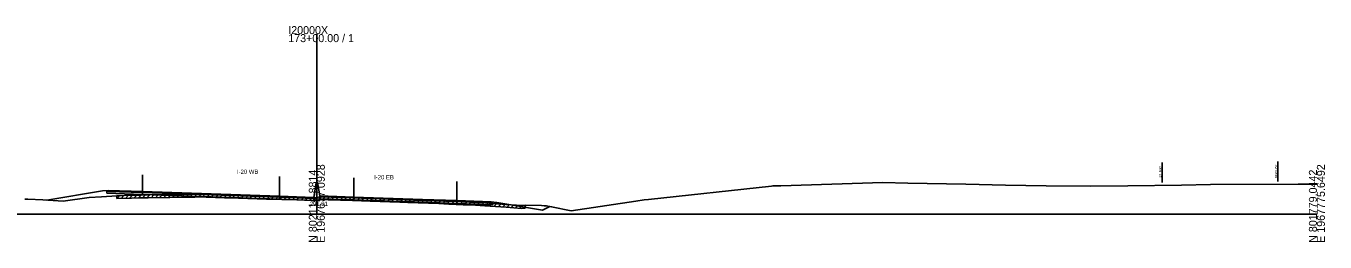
# Model space of a CAD drawing. Extents: x -4026 to 9638, y -10 to 19609.
# Drawn here: x 4248.2 to 4702.8, y 14490.3 to 14565.8 of the extents above; entities that cross this region are included whole.
import ezdxf

# ---------------------------------------------------------------- set-up
doc = ezdxf.new("R2010")
doc.units = 0
for name, color, linetype in [('RD_GPK_XS_Cell', 7, 'Continuous'), ('RD_PD_ALT1_TrvlWay', 7, 'Continuous'), ('RD_TX_Misc1', 7, 'Continuous'), ('RD_XS_Base', 7, 'Continuous'), ('RD_XS_ExGround', 7, 'Continuous'), ('RD_XS_ExPaveRet', 7, 'Continuous'), ('RD_XS_ExRW', 7, 'Continuous'), ('RD_XS_Greenside', 7, 'Continuous'), ('RD_XS_MedBWall', 7, 'Continuous'), ('RD_XS_NewRW', 7, 'Continuous'), ('RD_XS_Pave', 7, 'Continuous'), ('RD_XS_PaveOvlay', 7, 'Continuous'), ('RD_XS_TieSlope', 7, 'Continuous'), ('RD_XS_TX_Elev_EX', 7, 'Continuous')]:
    doc.layers.add(name, color=color, linetype=linetype)

msp = doc.modelspace()

# ---------------------------------------------------------------- linework, layer by layer
at = {"layer": 'RD_GPK_XS_Cell'}
for p, q in [((4350, 14500), (4350, 14562.98)), ((4000, 14500), (4350, 14500)), ((4350, 14500), (4700, 14500))]:
    msp.add_line(p, q, dxfattribs=at)
at = {"layer": 'RD_PD_ALT1_TrvlWay'}
for p, q in [((4289, 14513.74), (4289, 14506.74)), ((4337, 14513.17), (4337, 14506.17)), ((4363, 14512.74), (4363, 14505.74)), ((4399, 14511.44), (4399, 14504.44))]:
    msp.add_line(p, q, dxfattribs=at)
at = {"layer": 'RD_XS_Base'}
for points in [[(4276.5, 14507.35), (4276.5, 14508.02)], [(4276.5, 14508.02), (4277, 14508), (4289, 14507.58)], [(4289, 14506.91), (4276.5, 14507.35)], [(4337, 14505.95), (4313, 14506.77), (4289, 14507.58)], [(4289, 14507.58), (4289, 14506.91)], [(4289, 14507.58), (4289, 14507.58), (4289, 14506.91), (4289, 14506.91)], [(4289, 14506.91), (4313, 14506.1), (4337, 14505.28)], [(4337, 14505.28), (4337, 14505.95)], [(4349, 14505.48), (4337, 14505.95)], [(4337, 14505.28), (4349, 14504.81)], [(4349, 14504.81), (4349, 14505.48)], [(4351, 14505.43), (4351, 14506.1)], [(4351, 14506.1), (4363, 14505.69)], [(4363, 14505.02), (4351, 14505.43)], [(4363, 14505.02), (4363, 14505.69)], [(4363, 14505.69), (4387, 14504.87), (4399, 14504.46)], [(4399, 14503.79), (4387, 14504.2), (4363, 14505.02)], [(4399, 14504.46), (4399, 14504.46), (4399, 14503.79), (4399, 14503.79)], [(4399, 14503.79), (4399, 14504.46)], [(4411.5, 14503.97), (4411, 14503.99), (4399, 14504.46)], [(4399, 14503.79), (4411.5, 14503.3)], [(4411.5, 14503.3), (4411.5, 14503.97)]]:
    msp.add_lwpolyline(points, dxfattribs=at)
at = {"layer": 'RD_XS_ExGround'}
msp.add_lwpolyline([(4247.82, 14505.32), (4248.86, 14505.28), (4254.13, 14505), (4261.24, 14504.58), (4270.32, 14505.9), (4274.66, 14506.15), (4279.99, 14506.5), (4285.16, 14506.63), (4287.73, 14506.69), (4288.51, 14506.73), (4291.01, 14506.77), (4306.13, 14506.97), (4307.3, 14507.03), (4308.13, 14507.05), (4317.68, 14506.78), (4320.44, 14506.71), (4322.55, 14506.64), (4332.38, 14506.3), (4337.72, 14506.15), (4343.29, 14505.99), (4348.1, 14505.83), (4349.14, 14505.8), (4350, 14505.91), (4351.89, 14506.17), (4352.97, 14506.13), (4353.96, 14506.09), (4356.54, 14506), (4358.32, 14505.93), (4362.45, 14505.76), (4368.64, 14505.53), (4379.06, 14505.23), (4380.51, 14505.18), (4381.85, 14505.14), (4392.66, 14504.77), (4396.24, 14504.58), (4401.2, 14504.32), (4405.55, 14504.13), (4408.79, 14503.98), (4416.25, 14503.44), (4421.67, 14503.06), (4422.13, 14503.1), (4422.87, 14503.13), (4428.6, 14503.02), (4429.57, 14503), (4430.29, 14502.97), (4432.15, 14502.61), (4439, 14501.24), (4461.64, 14504.57), (4464.61, 14505.02), (4466.12, 14505.13), (4509.11, 14509.87), (4509.62, 14509.92), (4512.34, 14509.99), (4548.1, 14511.06), (4556.86, 14510.89), (4577.19, 14510.51), (4591, 14510.21), (4598.16, 14510.01), (4605.24, 14509.92), (4620.71, 14509.83), (4633.83, 14509.96), (4652.63, 14510.18), (4662.8, 14510.36), (4693.48, 14510.49), (4700, 14510.47)], dxfattribs=at)
at = {"layer": 'RD_XS_ExPaveRet'}
for p, q in [((4305.49, 14505.96), (4306.52, 14506.99)), ((4306.99, 14506.01), (4308.03, 14507.05)), ((4308.49, 14506.04), (4309.47, 14507.02)), ((4279.99, 14505.5), (4281.02, 14506.52)), ((4279.99, 14505.5), (4279.99, 14506.5)), ((4279.99, 14505.5), (4285.16, 14505.63)), ((4281.49, 14505.54), (4282.52, 14506.56)), ((4282.99, 14505.57), (4284.02, 14506.6)), ((4284.49, 14505.61), (4285.52, 14506.64)), ((4285.16, 14505.63), (4287.73, 14505.69)), ((4285.99, 14505.65), (4287.02, 14506.67)), ((4287.49, 14505.68), (4288.54, 14506.73)), ((4287.73, 14505.69), (4288.51, 14505.73)), ((4288.51, 14505.73), (4291.01, 14505.77)), ((4288.99, 14505.74), (4290.01, 14506.75)), ((4290.49, 14505.76), (4291.51, 14506.78)), ((4291.01, 14505.77), (4306.13, 14505.97)), ((4291.99, 14505.78), (4293.01, 14506.8)), ((4293.49, 14505.8), (4294.51, 14506.81)), ((4294.99, 14505.82), (4296.01, 14506.83)), ((4296.49, 14505.84), (4297.51, 14506.85)), ((4297.99, 14505.86), (4299.01, 14506.87)), ((4299.49, 14505.88), (4300.51, 14506.89)), ((4300.99, 14505.9), (4302.01, 14506.91)), ((4302.49, 14505.92), (4303.51, 14506.93)), ((4303.99, 14505.94), (4305.01, 14506.95)), ((4306.13, 14505.97), (4307.3, 14506.03)), ((4307.3, 14506.03), (4308.13, 14506.05)), ((4308.13, 14506.05), (4317.68, 14505.78)), ((4309.99, 14506), (4310.97, 14506.97)), ((4311.49, 14505.96), (4312.47, 14506.93)), ((4312.99, 14505.92), (4313.97, 14506.89)), ((4314.49, 14505.87), (4315.47, 14506.85)), ((4315.99, 14505.83), (4316.97, 14506.8)), ((4317.49, 14505.79), (4318.47, 14506.76)), ((4317.68, 14505.78), (4320.44, 14505.71)), ((4318.99, 14505.75), (4319.97, 14506.73)), ((4320.44, 14505.71), (4322.55, 14505.64)), ((4320.49, 14505.71), (4321.46, 14506.68)), ((4321.99, 14505.66), (4322.96, 14506.63)), ((4322.55, 14505.64), (4332.38, 14505.3)), ((4323.49, 14505.61), (4324.46, 14506.57)), ((4324.99, 14505.56), (4325.96, 14506.52)), ((4326.49, 14505.5), (4327.46, 14506.47)), ((4327.99, 14505.45), (4328.96, 14506.42)), ((4329.49, 14505.4), (4330.46, 14506.37)), ((4330.99, 14505.35), (4331.96, 14506.31)), ((4332.38, 14505.3), (4337.72, 14505.15)), ((4332.49, 14505.3), (4333.47, 14506.27)), ((4333.99, 14505.25), (4334.97, 14506.23)), ((4335.49, 14505.21), (4336.47, 14506.19)), ((4336.99, 14505.17), (4337.97, 14506.14)), ((4337.72, 14505.15), (4343.29, 14504.99)), ((4338.49, 14505.13), (4339.47, 14506.1)), ((4339.99, 14505.08), (4340.97, 14506.06)), ((4341.49, 14505.04), (4342.47, 14506.01)), ((4342.99, 14505), (4343.96, 14505.97)), ((4343.29, 14504.99), (4348.1, 14504.83)), ((4344.49, 14504.95), (4345.46, 14505.92)), ((4345.99, 14504.9), (4346.96, 14505.87)), ((4347.49, 14504.85), (4348.46, 14505.82)), ((4348.1, 14504.83), (4349.14, 14504.8)), ((4348.99, 14504.8), (4350.12, 14505.93)), ((4349.14, 14504.8), (4350, 14504.91)), ((4350, 14504.91), (4351.89, 14505.17)), ((4350.49, 14504.98), (4351.65, 14506.14)), ((4351.89, 14505.17), (4352.97, 14505.13)), ((4351.99, 14505.16), (4352.96, 14506.13)), ((4352.97, 14505.13), (4353.96, 14505.09)), ((4353.49, 14505.11), (4354.46, 14506.07)), ((4353.96, 14505.09), (4356.54, 14505)), ((4354.99, 14505.05), (4355.96, 14506.02)), ((4356.49, 14505), (4357.46, 14505.96)), ((4356.54, 14505), (4358.32, 14504.93)), ((4357.99, 14504.94), (4358.96, 14505.91)), ((4358.32, 14504.93), (4362.45, 14504.76)), ((4359.49, 14504.88), (4360.45, 14505.84)), ((4360.99, 14504.82), (4361.95, 14505.78)), ((4362.45, 14504.76), (4368.64, 14504.53)), ((4362.49, 14504.76), (4363.46, 14505.72)), ((4363.99, 14504.71), (4364.96, 14505.67)), ((4365.49, 14504.65), (4366.46, 14505.61)), ((4366.99, 14504.59), (4367.96, 14505.56)), ((4368.49, 14504.54), (4369.46, 14505.51)), ((4368.64, 14504.53), (4379.06, 14504.23)), ((4369.99, 14504.49), (4370.97, 14505.47)), ((4371.49, 14504.45), (4372.47, 14505.42)), ((4372.99, 14504.41), (4373.97, 14505.38)), ((4374.49, 14504.36), (4375.47, 14505.33)), ((4375.99, 14504.32), (4376.97, 14505.29)), ((4377.49, 14504.27), (4378.47, 14505.25)), ((4378.99, 14504.23), (4379.96, 14505.2)), ((4379.06, 14504.23), (4380.51, 14504.18)), ((4380.49, 14504.18), (4381.46, 14505.15)), ((4380.51, 14504.18), (4381.85, 14504.14)), ((4381.85, 14504.14), (4392.66, 14503.77)), ((4381.99, 14504.13), (4382.96, 14505.1)), ((4383.49, 14504.08), (4384.46, 14505.05)), ((4384.99, 14504.03), (4385.96, 14505)), ((4386.49, 14503.98), (4387.46, 14504.94)), ((4387.99, 14503.93), (4388.96, 14504.89)), ((4389.49, 14503.88), (4390.46, 14504.84)), ((4390.99, 14503.83), (4391.96, 14504.79)), ((4392.49, 14503.77), (4393.45, 14504.73)), ((4392.66, 14503.77), (4396.24, 14503.58)), ((4393.99, 14503.7), (4394.94, 14504.65)), ((4395.49, 14503.62), (4396.44, 14504.57)), ((4396.24, 14503.58), (4401.2, 14503.32)), ((4396.99, 14503.54), (4397.94, 14504.49)), ((4398.49, 14503.46), (4399.44, 14504.41)), ((4399.99, 14503.38), (4400.94, 14504.33)), ((4401.2, 14503.32), (4405.55, 14503.13)), ((4401.49, 14503.31), (4402.45, 14504.26)), ((4402.99, 14503.24), (4403.95, 14504.2)), ((4404.49, 14503.17), (4405.45, 14504.13)), ((4405.55, 14503.13), (4408.79, 14502.98)), ((4405.99, 14503.11), (4406.95, 14504.06)), ((4407.49, 14503.04), (4408.45, 14504)), ((4408.79, 14502.98), (4416.25, 14502.44)), ((4408.99, 14502.97), (4409.93, 14503.9)), ((4410.49, 14502.86), (4411.43, 14503.79)), ((4411.99, 14502.75), (4412.93, 14503.68)), ((4413.49, 14502.64), (4414.43, 14503.57)), ((4414.99, 14502.53), (4415.93, 14503.46)), ((4416.25, 14502.44), (4421.67, 14502.06)), ((4416.49, 14502.42), (4417.43, 14503.36)), ((4417.99, 14502.32), (4418.93, 14503.25)), ((4419.49, 14502.21), (4420.43, 14503.14)), ((4420.99, 14502.1), (4421.98, 14503.09)), ((4422.87, 14503.13), (4422.87, 14502.13)), ((4421.67, 14502.06), (4422.13, 14502.1)), ((4422.13, 14502.1), (4422.87, 14502.13))]:
    msp.add_line(p, q, dxfattribs=at)
at = {"layer": 'RD_XS_ExRW'}
msp.add_line((4645.8, 14511.1), (4645.8, 14518.1), dxfattribs=at)
at = {"layer": 'RD_XS_Greenside'}
for points in [[(4275, 14508.17), (4255.5, 14504.92)], [(4277, 14508.33), (4275, 14508.17)], [(4411, 14504.32), (4413, 14504.15)], [(4413, 14504.15), (4429, 14501.49)]]:
    msp.add_lwpolyline(points, dxfattribs=at)
at = {"layer": 'RD_XS_MedBWall'}
for points in [[(4349, 14505.81), (4349.75, 14511.1), (4350.25, 14511.1), (4351, 14506.43)], [(4349, 14504.81), (4349, 14505.81)], [(4351, 14504.81), (4349, 14504.81)], [(4351, 14506.43), (4351, 14504.81)]]:
    msp.add_lwpolyline(points, dxfattribs=at)
at = {"layer": 'RD_XS_NewRW'}
msp.add_line((4686.34, 14511.46), (4686.34, 14518.46), dxfattribs=at)
at = {"layer": 'RD_XS_Pave'}
for points in [[(4277, 14508), (4277, 14508.16)], [(4277, 14508.16), (4289, 14507.75)], [(4289, 14507.58), (4277, 14508)], [(4289, 14507.75), (4289, 14507.75), (4289, 14507.58), (4289, 14507.58)], [(4289, 14507.58), (4289, 14507.75)], [(4289, 14507.75), (4313, 14506.94), (4337, 14506.12)], [(4337, 14505.95), (4313, 14506.77), (4289, 14507.58)], [(4337, 14506.12), (4349, 14505.65)], [(4337, 14505.95), (4337, 14506.12)], [(4349, 14505.48), (4337, 14505.95)], [(4349, 14505.65), (4349, 14505.48)], [(4363, 14505.86), (4351, 14506.27)], [(4351, 14506.27), (4351, 14506.1)], [(4351, 14506.1), (4363, 14505.69)], [(4399, 14504.63), (4387, 14505.04), (4363, 14505.86)], [(4363, 14505.86), (4363, 14505.69)], [(4363, 14505.69), (4387, 14504.87), (4399, 14504.46)], [(4399, 14504.63), (4399, 14504.63), (4399, 14504.46), (4399, 14504.46)], [(4399, 14504.46), (4399, 14504.63)], [(4411, 14504.15), (4399, 14504.63)], [(4399, 14504.46), (4411, 14503.99)], [(4411, 14503.99), (4411, 14504.15)]]:
    msp.add_lwpolyline(points, dxfattribs=at)
at = {"layer": 'RD_XS_PaveOvlay'}
for points in [[(4277, 14508.16), (4277, 14508.33)], [(4277, 14508.33), (4289, 14507.92)], [(4289, 14507.75), (4277, 14508.16)], [(4289, 14507.92), (4289, 14507.75)], [(4289, 14507.92), (4313, 14507.11), (4337, 14506.29)], [(4289, 14507.92), (4289, 14507.92), (4289, 14507.75), (4289, 14507.75)], [(4337, 14506.12), (4313, 14506.94), (4289, 14507.75)], [(4337, 14506.29), (4337, 14506.12)], [(4337, 14506.29), (4349, 14505.81)], [(4349, 14505.65), (4337, 14506.12)], [(4349, 14505.81), (4349, 14505.65)], [(4363, 14506.02), (4351, 14506.43)], [(4351, 14506.43), (4351, 14506.27)], [(4351, 14506.27), (4363, 14505.86)], [(4399, 14504.8), (4387, 14505.21), (4363, 14506.02)], [(4363, 14506.02), (4363, 14505.86)], [(4363, 14505.86), (4387, 14505.04), (4399, 14504.63)], [(4399, 14504.63), (4399, 14504.8)], [(4399, 14504.8), (4399, 14504.8), (4399, 14504.63), (4399, 14504.63)], [(4399, 14504.8), (4411, 14504.32)], [(4411, 14504.15), (4399, 14504.63)], [(4411, 14504.32), (4411, 14504.15)]]:
    msp.add_lwpolyline(points, dxfattribs=at)
at = {"layer": 'RD_XS_TieSlope'}
msp.add_lwpolyline([(4429, 14501.49), (4431.5, 14502.74)], dxfattribs=at)

# ---------------------------------------------------------------- texts
at = {"layer": 'RD_GPK_XS_Cell'}
for s, p in [('173+00.00 / 1', (4340, 14560.18)), ('I20000X', (4340, 14562.98))]:
    msp.add_text(s, height=2.8, dxfattribs=at).set_placement(p)
for s, p in [('E 1967677.0928', (4352.8, 14490)), ('E 1967775.6492', (4702.8, 14490)), ('N 802114.8814', (4350, 14490)), ('N 801779.0442', (4700, 14490))]:
    msp.add_text(s, height=2.8, rotation=90, dxfattribs=at).set_placement(p)
at = {"layer": 'RD_TX_Misc1'}
for s, p in [('I-20 WB', (4322.06, 14514.11)), ('I-20 EB', (4370.06, 14512.21))]:
    msp.add_text(s, height=1.5, dxfattribs=at).set_placement(p)
at = {"layer": 'RD_XS_ExRW'}
msp.add_text('EX. R/W ', height=0.75, rotation=90, dxfattribs=at).set_placement((4645.52, 14512.78))
at = {"layer": 'RD_XS_NewRW'}
msp.add_text('NEW R/W ', height=0.75, rotation=90, dxfattribs=at).set_placement((4686.05, 14512.6))
at = {"layer": 'RD_XS_TX_Elev_EX'}
msp.add_text('291.91', height=1.5, dxfattribs=at).set_placement((4347.52, 14502.91))

doc.saveas('drawing.dxf')
